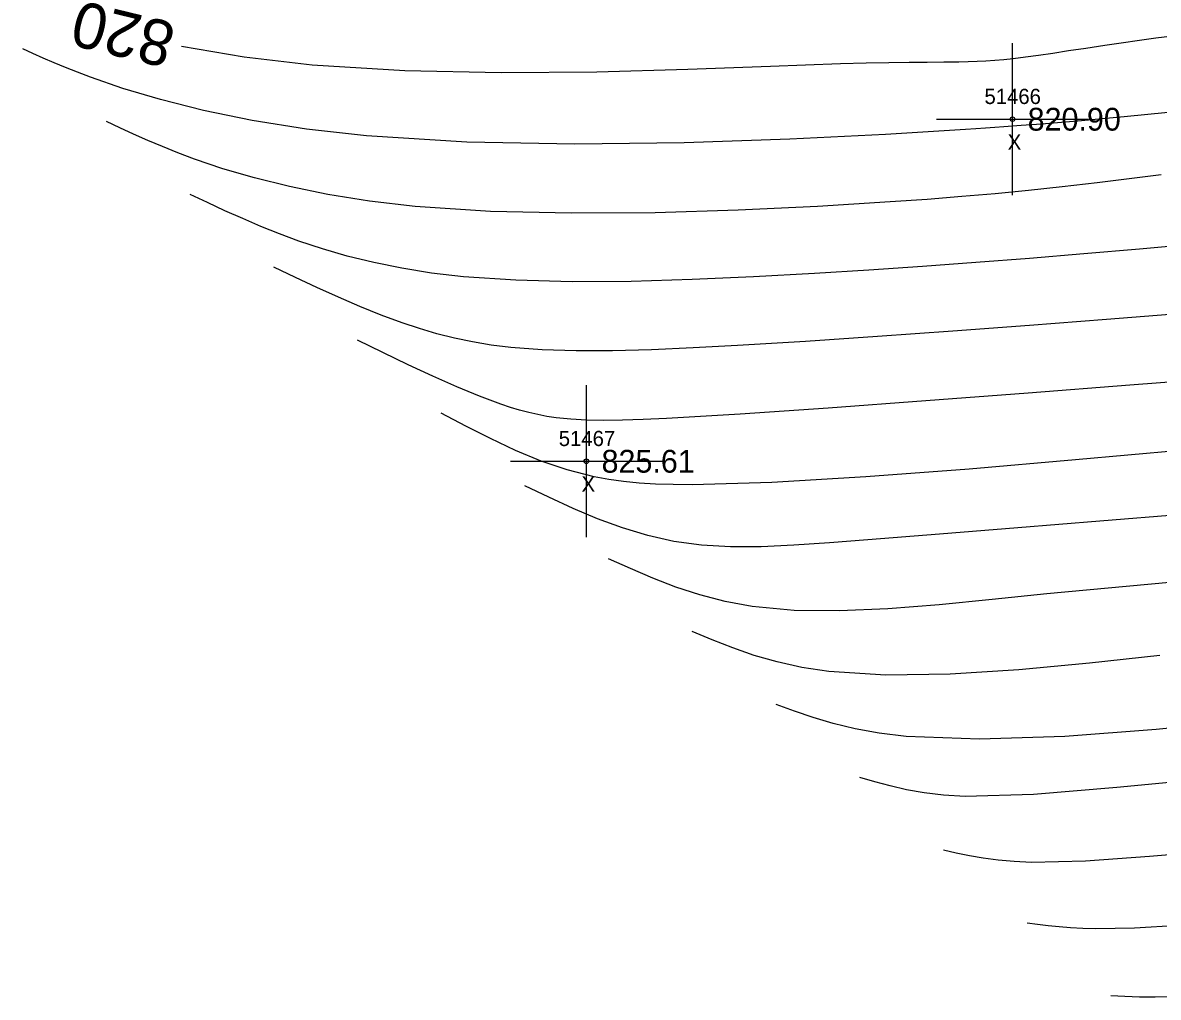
# Model space of a CAD drawing. Extents: x 1378535 to 1380697, y 997729 to 1000024.
# Drawn here: x 1379977.5 to 1380052.2, y 998488.3 to 998552.5 of the extents above; entities that cross this region are included whole.
import ezdxf

# ---------------------------------------------------------------- set-up
doc = ezdxf.new("R2010")
doc.units = 0
for name, color, linetype in [('RD_DTM_BkLn1', 7, 'Continuous'), ('RD_DTM_Major1', 7, 'Continuous'), ('RD_DTM_Major1_Lbl', 7, 'Continuous'), ('RD_DTM_Minor1', 7, 'Continuous'), ('RD_EX_Misc', 7, 'Continuous'), ('RD_EX_Misc_txCode', 7, 'Continuous'), ('RD_EX_TX_Misc_ELEV', 7, 'Continuous'), ('RD_SMD_Locator', 7, 'Continuous')]:
    doc.layers.add(name, color=color, linetype=linetype)

msp = doc.modelspace()

# ---------------------------------------------------------------- linework, layer by layer
at = {"layer": 'RD_DTM_BkLn1'}
msp.add_spline([(1380175.67, 998511.711), (1380133.166, 998550.295), (1380089.617, 998590.124), (1380045.831, 998629.741), (1380004.729, 998667.113)], degree=3, dxfattribs=at)
at = {"layer": 'RD_DTM_Major1'}
for points in [[(1380055.899, 998551.903), (1380052.08, 998551.433), (1380048.717, 998550.954), (1380047.464, 998550.765), (1380046.327, 998550.591), (1380045.294, 998550.434), (1380044.35, 998550.296), (1380043.482, 998550.177), (1380042.675, 998550.08), (1380042.06, 998550.017), (1380041.465, 998549.968), (1380040.882, 998549.93), (1380040.3, 998549.901), (1380039.709, 998549.88), (1380039.099, 998549.865), (1380038.104, 998549.85), (1380037.018, 998549.839), (1380035.819, 998549.828), (1380034.483, 998549.811), (1380032.988, 998549.784), (1380031.311, 998549.741), (1380026.701, 998549.574), (1380021.261, 998549.37), (1380015.258, 998549.203), (1380008.957, 998549.147), (1380002.625, 998549.277), (1379996.528, 998549.668), (1379992.036, 998550.196), (1379987.921, 998550.877)], [(1380056.699, 998529.095), (1380050.354, 998528.601), (1380043.656, 998528.08), (1380036.932, 998527.566), (1380030.505, 998527.094), (1380024.701, 998526.699), (1380019.844, 998526.415), (1380018.314, 998526.345), (1380016.944, 998526.3), (1380015.709, 998526.285), (1380014.587, 998526.303), (1380013.556, 998526.36), (1380012.591, 998526.46), (1380011.976, 998526.551), (1380011.374, 998526.664), (1380010.778, 998526.799), (1380010.18, 998526.957), (1380009.573, 998527.139), (1380008.951, 998527.344), (1380007.536, 998527.87), (1380006.035, 998528.492), (1380004.464, 998529.192), (1380002.84, 998529.95), (1380001.182, 998530.747), (1379999.506, 998531.563)], [(1380064.135, 998507.233), (1380063.654, 998507.174), (1380058.076, 998506.531), (1380052.085, 998505.936), (1380046.081, 998505.492), (1380040.465, 998505.305), (1380035.639, 998505.48), (1380033.858, 998505.694), (1380032.268, 998505.983), (1380030.833, 998506.333), (1380029.512, 998506.727), (1380028.268, 998507.152), (1380027.062, 998507.592)]]:
    msp.add_lwpolyline(points, dxfattribs=at)
at = {"layer": 'RD_DTM_Minor1'}
for points in [[(1380055.363, 998546.791), (1380051.552, 998546.417), (1380049.985, 998546.265), (1380048.542, 998546.129), (1380047.181, 998546.006), (1380045.863, 998545.892), (1380044.548, 998545.784), (1380043.194, 998545.679), (1380042.634, 998545.637), (1380042.058, 998545.594), (1380041.464, 998545.551), (1380040.849, 998545.508), (1380040.21, 998545.464), (1380039.544, 998545.419), (1380034.262, 998545.092), (1380027.962, 998544.781), (1380021.018, 998544.55), (1380013.809, 998544.467), (1380006.71, 998544.597), (1380000.097, 998545.006), (1379996.146, 998545.456), (1379992.569, 998546.025), (1379989.363, 998546.682), (1379986.524, 998547.396), (1379984.046, 998548.134), (1379981.925, 998548.865), (1379981.067, 998549.19), (1379980.271, 998549.509), (1379979.525, 998549.821), (1379978.816, 998550.13), (1379978.132, 998550.436), (1379977.461, 998550.74)], [(1380052.417, 998542.453), (1380048.213, 998541.923), (1380045.898, 998541.652), (1380043.681, 998541.412), (1380041.501, 998541.199), (1380039.298, 998541.006), (1380037.011, 998540.827), (1380034.58, 998540.655), (1380029.8, 998540.362), (1380024.575, 998540.114), (1380019.109, 998539.95), (1380013.605, 998539.911), (1380008.269, 998540.037), (1380003.304, 998540.368), (1380000.305, 998540.716), (1379997.549, 998541.154), (1379995.027, 998541.666), (1379992.73, 998542.236), (1379990.647, 998542.847), (1379988.77, 998543.481), (1379987.684, 998543.888), (1379986.663, 998544.297), (1379985.695, 998544.707), (1379984.766, 998545.119), (1379983.862, 998545.533), (1379982.972, 998545.946)], [(1380055.32, 998537.953), (1380051.004, 998537.557), (1380047.338, 998537.236), (1380043.757, 998536.939), (1380040.228, 998536.665), (1380036.714, 998536.411), (1380033.179, 998536.174), (1380029.589, 998535.953), (1380025.577, 998535.73), (1380021.53, 998535.549), (1380017.524, 998535.434), (1380013.631, 998535.41), (1380009.928, 998535.503), (1380006.489, 998535.738), (1380004.384, 998535.982), (1380002.416, 998536.294), (1380000.57, 998536.666), (1379998.834, 998537.093), (1379997.195, 998537.569), (1379995.641, 998538.086), (1379994.368, 998538.557), (1379993.139, 998539.05), (1379991.945, 998539.56), (1379990.777, 998540.083), (1379989.626, 998540.615), (1379988.483, 998541.152)], [(1380053.836, 998533.313), (1380048.831, 998532.919), (1380043.753, 998532.529), (1380038.694, 998532.154), (1380033.743, 998531.803), (1380028.993, 998531.486), (1380024.536, 998531.212), (1380021.604, 998531.052), (1380018.858, 998530.93), (1380016.291, 998530.86), (1380013.897, 998530.854), (1380011.668, 998530.925), (1380009.6, 998531.084), (1380008.312, 998531.245), (1380007.079, 998531.449), (1380005.889, 998531.698), (1380004.728, 998531.989), (1380003.585, 998532.324), (1380002.447, 998532.702), (1380001.056, 998533.216), (1379999.655, 998533.782), (1379998.247, 998534.389), (1379996.833, 998535.028), (1379995.415, 998535.688), (1379993.995, 998536.358)], [(1380053.668, 998524.309), (1380046.791, 998523.689), (1380039.773, 998523.083), (1380032.98, 998522.561), (1380026.777, 998522.193), (1380021.53, 998522.05), (1380020.284, 998522.06), (1380019.127, 998522.096), (1380018.044, 998522.162), (1380017.021, 998522.26), (1380016.044, 998522.395), (1380015.098, 998522.569), (1380013.317, 998523.023), (1380011.591, 998523.611), (1380009.909, 998524.307), (1380008.26, 998525.083), (1380006.633, 998525.912), (1380005.017, 998526.769)], [(1380053.804, 998520.089), (1380048.388, 998519.659), (1380042.995, 998519.225), (1380037.831, 998518.805), (1380033.103, 998518.421), (1380030.575, 998518.222), (1380028.245, 998518.065), (1380026.084, 998517.975), (1380024.064, 998517.973), (1380022.156, 998518.082), (1380020.333, 998518.326), (1380018.617, 998518.707), (1380016.946, 998519.212), (1380015.311, 998519.815), (1380013.702, 998520.494), (1380012.111, 998521.222), (1380010.529, 998521.975)], [(1380052.979, 998515.623), (1380048.931, 998515.255), (1380044.899, 998514.863), (1380041.294, 998514.493), (1380037.794, 998514.153), (1380034.432, 998513.889), (1380031.239, 998513.75), (1380028.248, 998513.784), (1380025.49, 998514.038), (1380023.718, 998514.363), (1380022.054, 998514.797), (1380020.476, 998515.317), (1380018.961, 998515.902), (1380017.49, 998516.53), (1380016.04, 998517.18)], [(1380052.343, 998510.808), (1380047.713, 998510.307), (1380043.05, 998509.876), (1380038.523, 998509.59), (1380034.3, 998509.524), (1380030.55, 998509.754), (1380028.76, 998510.025), (1380027.128, 998510.388), (1380025.623, 998510.823), (1380024.213, 998511.314), (1380022.866, 998511.841), (1380021.551, 998512.386)], [(1380055.73, 998502.73), (1380049.503, 998502.132), (1380044.026, 998501.659), (1380039.523, 998501.531), (1380038.095, 998501.615), (1380036.814, 998501.768), (1380035.651, 998501.977), (1380034.576, 998502.227), (1380033.56, 998502.505), (1380032.574, 998502.797)], [(1380056.379, 998497.973), (1380051.655, 998497.597), (1380047.438, 998497.291), (1380043.89, 998497.202), (1380042.735, 998497.254), (1380041.682, 998497.35), (1380040.711, 998497.482), (1380039.802, 998497.641), (1380038.933, 998497.818), (1380038.085, 998498.003)], [(1380053.588, 998493.037), (1380050.66, 998492.875), (1380048.114, 998492.819), (1380047.255, 998492.841), (1380046.453, 998492.887), (1380045.699, 998492.951), (1380044.978, 998493.029), (1380044.281, 998493.117), (1380043.596, 998493.209)], [(1380053.518, 998488.353), (1380052.03, 998488.325), (1380051.503, 998488.327), (1380050.998, 998488.336), (1380050.51, 998488.351), (1380050.036, 998488.369), (1380049.569, 998488.391), (1380049.107, 998488.414)]]:
    msp.add_lwpolyline(points, dxfattribs=at)
at = {"layer": 'RD_EX_Misc'}
for p, q in [((1380042.63, 998541.102), (1380042.63, 998551.102)), ((1380037.63, 998546.102), (1380047.63, 998546.102)), ((1380014.575, 998518.596), (1380014.575, 998528.596)), ((1380009.575, 998523.596), (1380019.575, 998523.596))]:
    msp.add_line(p, q, dxfattribs=at)
at = {"layer": 'RD_SMD_Locator'}
for centre in [(1380042.63, 998546.102), (1380014.575, 998523.596)]:
    msp.add_circle(centre, 0.15, dxfattribs=at)

# ---------------------------------------------------------------- texts
at = {"layer": 'RD_DTM_Major1_Lbl'}
msp.add_text('820', height=3, rotation=166.35559, dxfattribs=at).set_placement((1379987.665, 998552.368))
at = {"layer": 'RD_EX_Misc_txCode'}
for s, p in [('51466', (1380040.787, 998547.102)), ('X', (1380042.315, 998544.102)), ('51467', (1380012.756, 998524.596)), ('X', (1380014.26, 998521.596))]:
    msp.add_text(s, height=1, dxfattribs=at).set_placement(p)
at = {"layer": 'RD_EX_TX_Misc_ELEV'}
for s, p in [('820.90', (1380043.63, 998545.352)), ('825.61', (1380015.575, 998522.846))]:
    msp.add_text(s, height=1.5, dxfattribs=at).set_placement(p)

doc.saveas('drawing.dxf')
